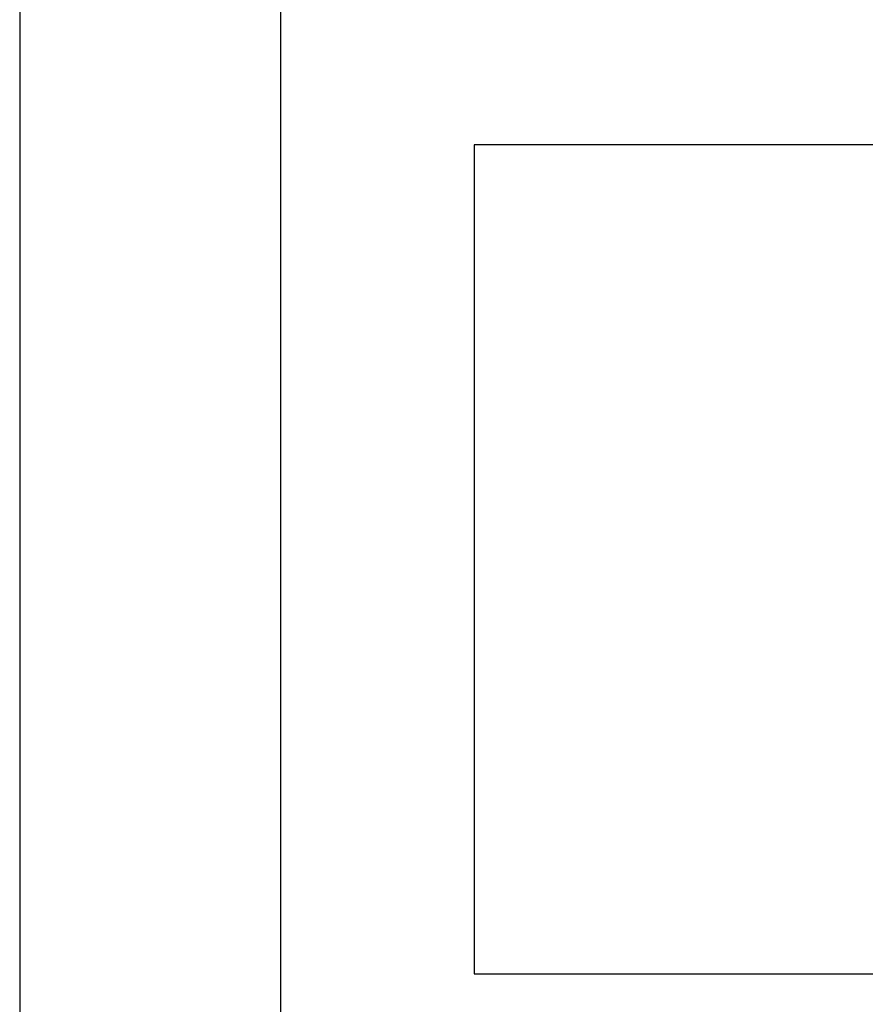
# Model space of a CAD drawing. Header units: inches. Extents: x 18 to 846, y -67 to 561.
# Tile 359 of 656: x 420.55 to 421.86, y 198.82 to 200.34. Entities that reach past the tile are written whole.
import ezdxf

# ---------------------------------------------------------------- set-up
doc = ezdxf.new("R2010")
doc.units = ezdxf.units.IN
doc.header["$LTSCALE"] = 24
doc.header["$MEASUREMENT"] = 0
doc.layers.add('Visible (ANSI)', color=7, linetype='Continuous', lineweight=30)

msp = doc.modelspace()

# ---------------------------------------------------------------- linework, layer by layer
at = {"layer": 'Visible (ANSI)'}
for p, q in [((420.55251, 205.45122), (420.55251, 197.9923)), ((420.95538, 197.9923), (420.95538, 205.45122)), ((422.56375, 200.14537), (421.25338, 200.14537)), ((421.25338, 200.14537), (421.25338, 198.86615)), ((421.25338, 198.86615), (422.30307, 198.86615))]:
    msp.add_line(p, q, dxfattribs=at)

doc.saveas('drawing.dxf')
